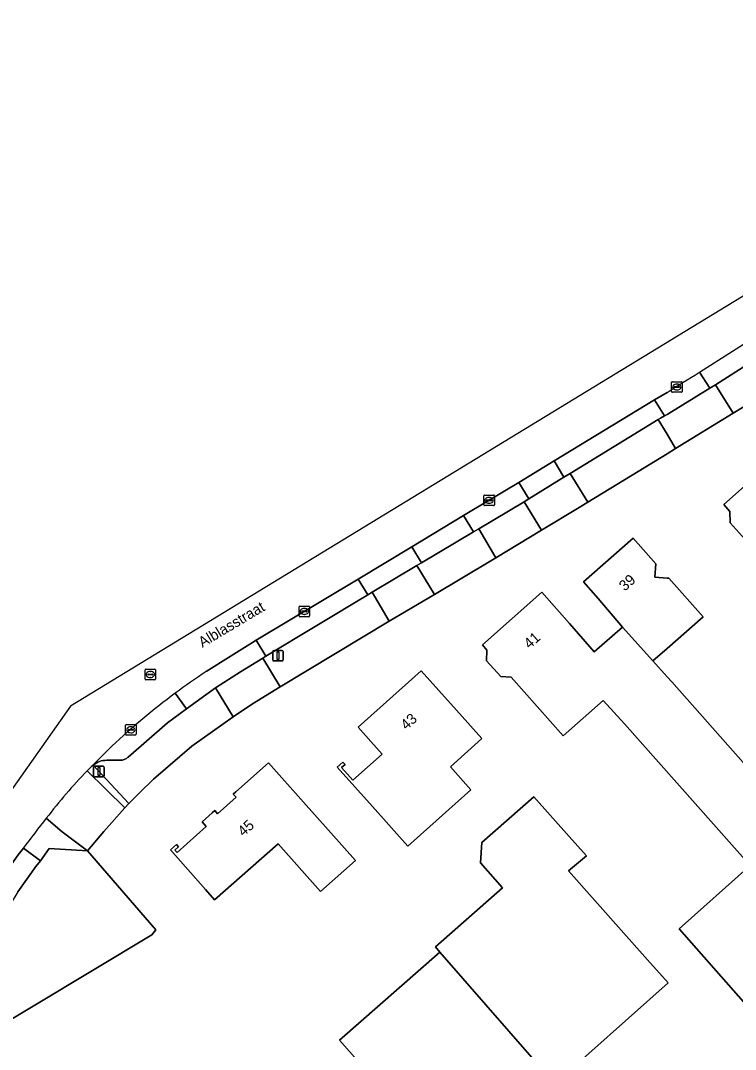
# Model space of a CAD drawing. Extents: x 157320 to 158835, y 386650 to 388491.
# Drawn here: x 157438.9 to 157506.5, y 387766.9 to 387864.2 of the extents above; entities that cross this region are included whole.
import ezdxf

# ---------------------------------------------------------------- set-up
doc = ezdxf.new("R2010")
doc.units = 0
for name, color, linetype in [('IMGEO_Erf', 7, 'Continuous'), ('IMGEO_Groenvoorziening', 7, 'Continuous'), ('IMGEO_Kolk', 7, 'Continuous'), ('IMGEO_Lichtmast', 7, 'Continuous'), ('IMGEO_Openbare_ruimte_label', 7, 'Continuous'), ('IMGEO_Pand', 7, 'Continuous'), ('IMGEO_Pand_nummerreeks', 7, 'Continuous'), ('IMGEO_Parkeervlak_open', 7, 'Continuous'), ('IMGEO_Rijbaan_lokaal_open', 7, 'Continuous'), ('IMGEO_Rioolput', 7, 'Continuous'), ('IMGEO_Voetpad_open', 7, 'Continuous')]:
    doc.layers.add(name, color=color, linetype=linetype)

msp = doc.modelspace()

# ---------------------------------------------------------------- linework, layer by layer
at = {"layer": 'IMGEO_Erf'}
for points in [[(157508.314, 387828.335), (157506.253, 387827.062), (157500.814, 387823.716), (157500, 387823.215), (157492.509, 387818.644), (157491.69, 387818.144), (157488.138, 387815.999), (157483.823, 387813.394), (157483.357, 387813.113), (157478.027, 387809.922), (157473.754, 387807.414), (157463.444, 387801.199), (157460.83, 387799.579), (157458.999, 387798.363), (157455.111, 387795.586), (157451.487, 387792.474), (157450.202, 387791.225), (157449.139, 387790.152), (157448.758, 387789.768), (157446.767, 387787.527), (157445.235, 387785.695), (157447.057, 387783.586), (157451.708, 387778.202), (157451.315, 387777.741), (157434.626, 387767.724)], [(157509.086, 387769.305), (157501.142, 387778.301), (157507.844, 387784.293), (157495.97, 387797.689), (157493.967, 387799.899), (157490.175, 387796.56), (157485.262, 387802.107), (157484.292, 387802.163), (157482.95, 387803.667), (157482.982, 387804.665), (157482.553, 387805.18), (157488.177, 387810.15), (157490.773, 387807.173), (157493.105, 387804.497), (157495.802, 387806.846), (157493.495, 387809.546), (157492.116, 387811.129), (157496.789, 387815.262), (157498.954, 387812.814), (157498.849, 387811.574), (157500, 387811.48), (157500.166, 387811.466), (157503.412, 387807.803), (157500, 387804.819), (157498.67, 387803.655), (157500, 387802.138), (157500.442, 387801.652), (157511.299, 387789.421)]]:
    msp.add_lwpolyline(points, dxfattribs=at)
for points in [[(157519.003, 387813.167), (157519.589, 387812.472), (157514.552, 387808.034), (157512.639, 387810.206), (157508.446, 387814.954), (157507.381, 387815.121), (157505.981, 387816.698), (157505.948, 387817.767), (157505.361, 387818.439), (157510.166, 387822.679), (157512.488, 387820.067), (157516.084, 387823.235), (157519.389, 387819.484), (157521.042, 387817.608), (157522.369, 387816.133)], [(157475.503, 387786.129), (157472.16, 387789.866), (157468.825, 387793.591), (157469.377, 387794.085), (157469.576, 387793.86), (157469.24, 387793.56), (157470.307, 387792.365), (157473.076, 387794.841), (157472.008, 387796.035), (157470.806, 387797.378), (157476.779, 387802.719), (157480.11, 387798.99), (157482.507, 387796.304), (157479.525, 387793.636), (157481.466, 387791.466)], [(157457.249, 387781.043), (157456.382, 387782.026), (157453.074, 387785.775), (157453.635, 387786.274), (157453.835, 387786.05), (157453.499, 387785.751), (157453.699, 387785.527), (157456.466, 387787.998), (157456.071, 387788.44), (157457.013, 387789.278), (157457.259, 387789.497), (157457.525, 387789.199), (157459.278, 387790.764), (157459.015, 387791.058), (157459.263, 387791.278), (157462.33, 387794.007), (157465.658, 387790.276), (157470.577, 387784.758), (157467.256, 387781.828), (157463.266, 387786.351)], [(157484.814, 387750), (157472.357, 387764.045), (157469.04, 387767.786), (157478.533, 387776.099), (157478.111, 387776.598), (157484.46, 387782.183), (157482.381, 387784.546), (157482.506, 387786.479), (157487.429, 387790.796), (157490.744, 387787.053), (157492.385, 387785.199), (157490.687, 387783.78), (157498.154, 387775.382), (157500.101, 387773.193), (157492.602, 387766.509), (157489.386, 387763.655), (157495.154, 387757.156), (157487.081, 387750), (157485.812, 387748.875)]]:
    msp.add_lwpolyline(points, close=True, dxfattribs=at)
at = {"layer": 'IMGEO_Groenvoorziening'}
msp.add_lwpolyline([(157441.622, 387785.897), (157440.781, 387784.738), (157440.361, 387784.211), (157438.65, 387781.819), (157435.006, 387775.812), (157432.584, 387770.804), (157432.055, 387769.402), (157434.626, 387767.724), (157451.315, 387777.741), (157451.708, 387778.202), (157447.057, 387783.586), (157445.235, 387785.695)], close=True, dxfattribs=at)
at = {"layer": 'IMGEO_Kolk'}
for p, q in [((157500.43, 387829.123), (157500.43, 387829.975)), ((157500.505, 387830.049), (157501.357, 387830.049)), ((157500.918, 387829.829), (157500.943, 387829.829)), ((157501.431, 387829.975), (157501.431, 387829.123)), ((157501.357, 387829.049), (157500.505, 387829.049)), ((157500.689, 387829.543), (157500.689, 387829.555)), ((157501.127, 387829.506), (157500.729, 387829.506)), ((157500.732, 387829.592), (157501.13, 387829.592)), ((157500.941, 387829.269), (157500.916, 387829.269)), ((157501.173, 387829.555), (157501.173, 387829.543)), ((157482.682, 387818.402), (157482.682, 387819.254)), ((157482.757, 387819.328), (157483.609, 387819.328)), ((157483.17, 387819.108), (157483.195, 387819.108)), ((157483.683, 387819.254), (157483.683, 387818.402)), ((157483.609, 387818.328), (157482.757, 387818.328)), ((157482.941, 387818.822), (157482.941, 387818.834)), ((157483.379, 387818.785), (157482.981, 387818.785)), ((157482.984, 387818.871), (157483.382, 387818.871)), ((157483.193, 387818.548), (157483.168, 387818.548)), ((157483.425, 387818.834), (157483.425, 387818.822)), ((157465.229, 387807.899), (157465.229, 387808.751)), ((157465.304, 387808.825), (157466.156, 387808.825)), ((157465.488, 387808.319), (157465.488, 387808.331)), ((157465.926, 387808.282), (157465.528, 387808.282)), ((157465.531, 387808.368), (157465.929, 387808.368)), ((157465.717, 387808.605), (157465.742, 387808.605)), ((157465.972, 387808.331), (157465.972, 387808.319)), ((157466.23, 387808.751), (157466.23, 387807.899)), ((157466.156, 387807.825), (157465.304, 387807.825)), ((157465.74, 387808.045), (157465.715, 387808.045)), ((157448.832, 387796.704), (157448.832, 387797.556)), ((157448.907, 387797.63), (157449.759, 387797.63)), ((157449.833, 387797.556), (157449.833, 387796.704)), ((157449.759, 387796.63), (157448.907, 387796.63)), ((157449.091, 387797.124), (157449.091, 387797.136)), ((157449.529, 387797.087), (157449.131, 387797.087)), ((157449.134, 387797.173), (157449.532, 387797.173)), ((157449.343, 387796.85), (157449.318, 387796.85)), ((157449.32, 387797.41), (157449.345, 387797.41)), ((157449.575, 387797.136), (157449.575, 387797.124))]:
    msp.add_line(p, q, dxfattribs=at)
for points in [[(157500.43, 387829.123), (157500.43, 387829.975)], [(157500.505, 387830.049), (157501.357, 387830.049)], [(157501.431, 387829.975), (157501.431, 387829.123)], [(157501.357, 387829.049), (157500.505, 387829.049)], [(157482.682, 387818.402), (157482.682, 387819.254)], [(157482.757, 387819.328), (157483.609, 387819.328)], [(157483.683, 387819.254), (157483.683, 387818.402)], [(157483.609, 387818.328), (157482.757, 387818.328)], [(157465.229, 387807.899), (157465.229, 387808.751)], [(157465.304, 387808.825), (157466.156, 387808.825)], [(157466.23, 387808.751), (157466.23, 387807.899)], [(157466.156, 387807.825), (157465.304, 387807.825)], [(157448.832, 387796.704), (157448.832, 387797.556)], [(157448.907, 387797.63), (157449.759, 387797.63)], [(157449.833, 387797.556), (157449.833, 387796.704)], [(157449.759, 387796.63), (157448.907, 387796.63)]]:
    msp.add_lwpolyline(points, dxfattribs=at)
for centre, radius, start, end in [((157500.507, 387829.973), 0.0765, 91.55205, 178.44795), ((157500.507, 387829.973), 0.0765, 91.55205, 178.44795), ((157501.355, 387829.973), 0.0765, 1.55205, 88.44795), ((157501.355, 387829.973), 0.0765, 1.55205, 88.44795), ((157500.507, 387829.125), 0.0765, 181.55205, 268.44795), ((157500.507, 387829.125), 0.0765, 181.55205, 268.44795), ((157500.729, 387829.552), 0.0403, 85.87752, 175.75265), ((157500.726, 387829.542), 0.0366, 178.93798, 274.71019), ((157501.13, 387829.549), 0.043, 264.86636, 352.45326), ((157501.134, 387829.554), 0.0386, 1.73085, 96.63898), ((157501.355, 387829.125), 0.0765, 271.55205, 358.44795), ((157501.355, 387829.125), 0.0765, 271.55205, 358.44795), ((157482.759, 387819.252), 0.0765, 91.55205, 178.44795), ((157482.759, 387819.252), 0.0765, 91.55205, 178.44795), ((157483.607, 387819.252), 0.0765, 1.55205, 88.44795), ((157483.607, 387819.252), 0.0765, 1.55205, 88.44795), ((157482.759, 387818.404), 0.0765, 181.55205, 268.44795), ((157482.759, 387818.404), 0.0765, 181.55205, 268.44795), ((157482.981, 387818.831), 0.0403, 85.87752, 175.75265), ((157482.978, 387818.821), 0.0366, 178.93798, 274.71019), ((157483.382, 387818.828), 0.043, 264.86636, 352.45326), ((157483.386, 387818.833), 0.0386, 1.73085, 96.63898), ((157483.607, 387818.404), 0.0765, 271.55205, 358.44795), ((157483.607, 387818.404), 0.0765, 271.55205, 358.44795), ((157465.306, 387808.749), 0.0765, 91.55205, 178.44795), ((157465.306, 387808.749), 0.0765, 91.55205, 178.44795), ((157465.528, 387808.328), 0.0403, 85.87752, 175.75265), ((157465.525, 387808.318), 0.0366, 178.93798, 274.71019), ((157465.929, 387808.325), 0.043, 264.86636, 352.45326), ((157465.933, 387808.33), 0.0386, 1.73085, 96.63898), ((157466.154, 387808.749), 0.0765, 1.55205, 88.44795), ((157466.154, 387808.749), 0.0765, 1.55205, 88.44795), ((157465.306, 387807.901), 0.0765, 181.55205, 268.44795), ((157465.306, 387807.901), 0.0765, 181.55205, 268.44795), ((157466.154, 387807.901), 0.0765, 271.55205, 358.44795), ((157466.154, 387807.901), 0.0765, 271.55205, 358.44795), ((157448.909, 387797.554), 0.0765, 91.55205, 178.44795), ((157448.909, 387797.554), 0.0765, 91.55205, 178.44795), ((157449.757, 387797.554), 0.0765, 1.55205, 88.44795), ((157449.757, 387797.554), 0.0765, 1.55205, 88.44795), ((157448.909, 387796.706), 0.0765, 181.55205, 268.44795), ((157448.909, 387796.706), 0.0765, 181.55205, 268.44795), ((157449.131, 387797.133), 0.0403, 85.87752, 175.75265), ((157449.128, 387797.123), 0.0366, 178.93798, 274.71019), ((157449.532, 387797.13), 0.043, 264.86636, 352.45326), ((157449.536, 387797.135), 0.0386, 1.73085, 96.63898), ((157449.757, 387796.706), 0.0765, 271.55205, 358.44795), ((157449.757, 387796.706), 0.0765, 271.55205, 358.44795)]:
    msp.add_arc(centre, radius, start, end, dxfattribs=at)
for centre, major_axis, ratio, start_param, end_param in [((157500.917, 387829.549), (-0.387, 0.002), 0.722429, 4.712389, 7.853982), ((157500.942, 387829.549), (-0.39, 0.002), 0.717154, 1.570796, 4.712389), ((157483.169, 387818.828), (-0.387, 0.002), 0.722429, 4.712389, 7.853982), ((157483.194, 387818.828), (-0.39, 0.002), 0.717154, 1.570796, 4.712389), ((157465.716, 387808.325), (-0.387, 0.002), 0.722429, 4.712389, 7.853982), ((157465.741, 387808.325), (-0.39, 0.002), 0.717154, 1.570796, 4.712389), ((157449.319, 387797.13), (-0.387, 0.002), 0.722429, 4.712389, 7.853982), ((157449.344, 387797.13), (-0.39, 0.002), 0.717154, 1.570796, 4.712389)]:
    msp.add_ellipse(centre, major_axis=major_axis, ratio=ratio, start_param=start_param, end_param=end_param, dxfattribs=at)
at = {"layer": 'IMGEO_Lichtmast'}
for p, q in [((157462.735, 387803.738), (157462.735, 387804.538)), ((157462.735, 387804.538), (157462.735, 387803.738)), ((157462.835, 387804.638), (157463.625, 387804.638)), ((157463.625, 387804.638), (157462.835, 387804.638)), ((157463.725, 387804.538), (157463.725, 387803.738)), ((157463.725, 387803.738), (157463.725, 387804.538)), ((157463.625, 387803.638), (157462.835, 387803.638)), ((157462.835, 387803.638), (157463.625, 387803.638)), ((157445.919, 387793.677), (157446.709, 387793.677)), ((157446.709, 387793.677), (157445.919, 387793.677)), ((157445.819, 387792.777), (157445.819, 387793.577)), ((157445.819, 387793.577), (157445.819, 387792.777)), ((157446.709, 387792.677), (157445.919, 387792.677)), ((157445.919, 387792.677), (157446.709, 387792.677)), ((157446.809, 387793.577), (157446.809, 387792.777)), ((157446.809, 387792.777), (157446.809, 387793.577))]:
    msp.add_line(p, q, dxfattribs=at)
for points in [[(157463.155, 387804.513), (157463.305, 387804.513), (157463.305, 387803.763), (157463.155, 387803.763), (157463.155, 387804.513)], [(157446.239, 387793.552), (157446.389, 387793.552), (157446.389, 387792.802), (157446.239, 387792.802), (157446.239, 387793.552)]]:
    msp.add_lwpolyline(points, dxfattribs=at)
for centre, start, end in [((157462.835, 387804.538), 90, 180), ((157462.835, 387804.538), 90, 180), ((157463.625, 387804.538), 0, 90), ((157463.625, 387804.538), 360, 90), ((157462.835, 387803.738), 180, 270), ((157462.835, 387803.738), 180, 270), ((157463.625, 387803.738), 270, 0), ((157463.625, 387803.738), 270, 0), ((157445.919, 387793.577), 90, 180), ((157445.919, 387793.577), 90, 180), ((157446.709, 387793.577), 0, 90), ((157446.709, 387793.577), 360, 90), ((157445.919, 387792.777), 180, 270), ((157445.919, 387792.777), 180, 270), ((157446.709, 387792.777), 270, 0), ((157446.709, 387792.777), 270, 0)]:
    msp.add_arc(centre, 0.1, start, end, dxfattribs=at)
at = {"layer": 'IMGEO_Pand'}
for points in [[(157522.369, 387816.133), (157521.042, 387817.608), (157519.389, 387819.484), (157516.084, 387823.235), (157512.488, 387820.067), (157510.166, 387822.679), (157505.361, 387818.439), (157505.948, 387817.767), (157505.981, 387816.698), (157507.381, 387815.121), (157508.446, 387814.954), (157512.639, 387810.206), (157514.552, 387808.034), (157519.589, 387812.472), (157519.003, 387813.167)], [(157498.67, 387803.655), (157500, 387804.819), (157503.412, 387807.803), (157500.166, 387811.466), (157500, 387811.48), (157498.849, 387811.574), (157498.954, 387812.814), (157496.789, 387815.262), (157492.116, 387811.129), (157493.495, 387809.546), (157495.802, 387806.846)], [(157498.67, 387803.655), (157495.802, 387806.846), (157493.105, 387804.497), (157490.773, 387807.173), (157488.177, 387810.15), (157482.553, 387805.18), (157482.982, 387804.665), (157482.95, 387803.667), (157484.292, 387802.163), (157485.262, 387802.107), (157490.175, 387796.56), (157493.967, 387799.899), (157495.97, 387797.689), (157507.844, 387784.293), (157512.304, 387788.281), (157511.299, 387789.421), (157500.442, 387801.652), (157500, 387802.138)], [(157480.11, 387798.99), (157476.779, 387802.719), (157470.806, 387797.378), (157472.008, 387796.035), (157473.076, 387794.841), (157470.307, 387792.365), (157469.24, 387793.56), (157469.576, 387793.86), (157469.377, 387794.085), (157468.825, 387793.591), (157472.16, 387789.866), (157475.503, 387786.129), (157481.466, 387791.466), (157479.525, 387793.636), (157482.507, 387796.304)], [(157456.071, 387788.44), (157456.466, 387787.998), (157453.699, 387785.527), (157453.499, 387785.751), (157453.835, 387786.05), (157453.635, 387786.274), (157453.074, 387785.775), (157456.382, 387782.026), (157457.249, 387781.043), (157463.266, 387786.351), (157467.256, 387781.828), (157470.577, 387784.758), (157465.658, 387790.276), (157462.33, 387794.007), (157459.263, 387791.278), (157459.015, 387791.058), (157459.278, 387790.764), (157457.525, 387789.199), (157457.259, 387789.497), (157457.013, 387789.278)], [(157490.687, 387783.78), (157492.385, 387785.199), (157490.744, 387787.053), (157487.429, 387790.796), (157482.506, 387786.479), (157482.381, 387784.546), (157484.46, 387782.183), (157478.111, 387776.598), (157478.533, 387776.099), (157489.386, 387763.655), (157492.602, 387766.509), (157500.101, 387773.193), (157498.154, 387775.382)], [(157512.304, 387788.281), (157507.844, 387784.293), (157501.142, 387778.301), (157509.086, 387769.305), (157520.476, 387779.393)], [(157478.533, 387776.099), (157469.04, 387767.786), (157472.357, 387764.045), (157484.814, 387750), (157485.812, 387748.875), (157487.081, 387750), (157495.154, 387757.156), (157489.386, 387763.655)]]:
    msp.add_lwpolyline(points, close=True, dxfattribs=at)
at = {"layer": 'IMGEO_Parkeervlak_open'}
for points in [[(157504.041, 387829.429), (157503.066, 387830.951)], [(157500.002, 387829.04), (157498.823, 387828.324), (157499.752, 387826.813), (157500, 387826.946), (157504.041, 387829.429)], [(157452.794, 387797.788), (157454.603, 387799.111), (157453.529, 387800.594)], [(157447.552, 387795.593), (157445.657, 387793.686), (157445.757, 387793.778), (157445.896, 387793.886), (157446.044, 387793.981), (157446.199, 387794.063), (157446.361, 387794.13), (157446.529, 387794.183), (157446.701, 387794.221), (157446.875, 387794.243), (157447.051, 387794.249), (157448.371, 387794.26), (157448.454, 387794.262), (157448.537, 387794.271), (157448.618, 387794.288), (157448.698, 387794.312), (157448.775, 387794.342), (157448.85, 387794.38), (157448.92, 387794.424), (157448.987, 387794.474), (157449.048, 387794.53), (157449.073, 387794.556), (157452.794, 387797.788)]]:
    msp.add_lwpolyline(points, dxfattribs=at)
for points in [[(157490.258, 387821.008), (157489.32, 387822.555), (157485.986, 387820.531), (157486.936, 387818.967)], [(157481.699, 387815.842), (157480.774, 387817.38), (157475.89, 387814.442), (157476.793, 387812.924)], [(157471.717, 387809.9), (157470.816, 387811.389), (157461.186, 387805.596), (157462.1, 387804.078)]]:
    msp.add_lwpolyline(points, close=True, dxfattribs=at)
for centre, radius, start, end in [((157022.829, 388597.526), 904.58, 301.837201, 302.065927), ((157492.979, 387747.373), 66.248, 126.54747, 133.29148)]:
    msp.add_arc(centre, radius, start, end, dxfattribs=at)
at = {"layer": 'IMGEO_Rijbaan_lokaal_open'}
for points in [[(157517.57, 387840.255), (157519.144, 387841.291), (157522.393, 387843.675), (157535.745, 387853.47), (157537.066, 387854.492), (157546.147, 387861.518), (157543.925, 387864.194), (157522.839, 387847.686), (157443.622, 387799.36), (157428.091, 387777.362), (157415.846, 387729.438), (157404.023, 387683.166), (157393.08, 387676.277)], [(157456.454, 387802.644), (157458.8, 387804.141), (157460.839, 387805.387), (157461.186, 387805.596), (157470.816, 387811.389), (157475.89, 387814.442), (157480.774, 387817.38), (157483.182, 387818.829), (157485.986, 387820.531), (157489.32, 387822.555), (157498.823, 387828.324), (157500.002, 387829.04)], [(157445.217, 387793.262), (157445.657, 387793.686), (157447.552, 387795.593)], [(157436.361, 387781.954), (157437.278, 387783.302), (157438.696, 387785.297), (157438.937, 387785.626), (157439.179, 387785.954)]]:
    msp.add_lwpolyline(points, dxfattribs=at)
for centre, radius, start, end in [((157072.803, 388517.613), 810.328, 302.071267, 303.001399), ((157022.829, 388597.526), 904.58, 301.837201, 302.065927), ((157492.922, 387747.498), 66.113, 123.47695, 126.5728), ((157492.979, 387747.373), 66.248, 126.54747, 133.29148), ((157481.727, 387757.879), 50.843, 135.89774, 142.58313), ((157519.968, 387726.049), 100.576, 141.41804, 143.44281)]:
    msp.add_arc(centre, radius, start, end, dxfattribs=at)
at = {"layer": 'IMGEO_Rioolput'}
for p, q in [((157450.672, 387801.934), (157450.672, 387802.786)), ((157450.747, 387802.86), (157451.599, 387802.86)), ((157450.974, 387802.403), (157451.372, 387802.403)), ((157451.16, 387802.64), (157451.185, 387802.64)), ((157451.673, 387802.786), (157451.673, 387801.934)), ((157451.599, 387801.86), (157450.747, 387801.86)), ((157450.931, 387802.354), (157450.931, 387802.366)), ((157451.369, 387802.317), (157450.971, 387802.317)), ((157451.183, 387802.08), (157451.158, 387802.08)), ((157451.415, 387802.366), (157451.415, 387802.354))]:
    msp.add_line(p, q, dxfattribs=at)
for points in [[(157450.672, 387801.934), (157450.672, 387802.786)], [(157450.747, 387802.86), (157451.599, 387802.86)], [(157451.673, 387802.786), (157451.673, 387801.934)], [(157451.599, 387801.86), (157450.747, 387801.86)]]:
    msp.add_lwpolyline(points, dxfattribs=at)
for centre, radius, start, end in [((157450.749, 387802.784), 0.0765, 91.55205, 178.44795), ((157450.749, 387802.784), 0.0765, 91.55205, 178.44795), ((157450.971, 387802.363), 0.0403, 85.87752, 175.75265), ((157451.376, 387802.365), 0.0386, 1.73085, 96.63898), ((157451.597, 387802.784), 0.0765, 1.55205, 88.44795), ((157451.597, 387802.784), 0.0765, 1.55205, 88.44795), ((157450.749, 387801.936), 0.0765, 181.55205, 268.44795), ((157450.749, 387801.936), 0.0765, 181.55205, 268.44795), ((157450.968, 387802.353), 0.0366, 178.93798, 274.71019), ((157451.372, 387802.36), 0.043, 264.86636, 352.45326), ((157451.597, 387801.936), 0.0765, 271.55205, 358.44795), ((157451.597, 387801.936), 0.0765, 271.55205, 358.44795)]:
    msp.add_arc(centre, radius, start, end, dxfattribs=at)
for centre, major_axis, ratio, start_param, end_param in [((157451.159, 387802.36), (-0.387, 0.002), 0.722429, 4.712389, 7.853982), ((157451.184, 387802.36), (-0.39, 0.002), 0.717154, 1.570796, 4.712389)]:
    msp.add_ellipse(centre, major_axis=major_axis, ratio=ratio, start_param=start_param, end_param=end_param, dxfattribs=at)
at = {"layer": 'IMGEO_Voetpad_open'}
for points in [[(157503.066, 387830.951), (157504.041, 387829.429), (157504.568, 387829.753), (157512.873, 387835.055)], [(157461.817, 387803.907), (157462.1, 387804.078), (157461.186, 387805.596), (157460.839, 387805.387), (157458.8, 387804.141), (157456.454, 387802.644)], [(157453.529, 387800.594), (157454.603, 387799.111), (157457.327, 387801.102), (157459.698, 387802.618), (157461.817, 387803.907)], [(157441.346, 387788.771), (157442.852, 387787.497), (157445.235, 387785.695), (157446.767, 387787.527), (157448.758, 387789.768), (157445.217, 387793.262)], [(157439.179, 387785.954), (157440.781, 387784.738), (157441.622, 387785.897), (157445.235, 387785.695), (157442.852, 387787.497), (157441.346, 387788.771)], [(157438.65, 387781.819), (157440.361, 387784.211), (157440.781, 387784.738), (157439.179, 387785.954), (157438.937, 387785.626), (157438.696, 387785.297), (157437.278, 387783.302), (157436.361, 387781.954)]]:
    msp.add_lwpolyline(points, dxfattribs=at)
for points in [[(157512.873, 387835.055), (157504.568, 387829.753), (157506.253, 387827.062), (157508.314, 387828.335), (157514.618, 387832.373)], [(157504.568, 387829.753), (157504.041, 387829.429), (157500, 387826.946), (157499.752, 387826.813), (157499.383, 387826.614), (157499.157, 387826.475), (157500, 387825.071), (157500.814, 387823.716), (157506.253, 387827.062)], [(157499.157, 387826.475), (157499.383, 387826.614), (157499.752, 387826.813), (157498.823, 387828.324), (157489.32, 387822.555), (157490.258, 387821.008), (157490.86, 387821.378)], [(157492.509, 387818.644), (157500, 387823.215), (157500.814, 387823.716), (157500, 387825.071), (157499.157, 387826.475), (157490.86, 387821.378)], [(157492.509, 387818.644), (157490.86, 387821.378), (157490.258, 387821.008), (157486.936, 387818.967), (157486.496, 387818.696), (157488.138, 387815.999), (157491.69, 387818.144)], [(157486.496, 387818.696), (157486.936, 387818.967), (157485.986, 387820.531), (157483.182, 387818.829), (157480.774, 387817.38), (157481.699, 387815.842), (157482.214, 387816.148)], [(157488.138, 387815.999), (157486.496, 387818.696), (157482.214, 387816.148), (157483.823, 387813.394)], [(157483.357, 387813.113), (157483.823, 387813.394), (157482.214, 387816.148), (157481.699, 387815.842), (157476.793, 387812.924), (157476.366, 387812.67), (157478.027, 387809.922)], [(157476.366, 387812.67), (157476.793, 387812.924), (157475.89, 387814.442), (157470.816, 387811.389), (157471.717, 387809.9), (157472.129, 387810.149)], [(157473.754, 387807.414), (157478.027, 387809.922), (157476.366, 387812.67), (157472.129, 387810.149)], [(157473.754, 387807.414), (157472.129, 387810.149), (157471.717, 387809.9), (157462.1, 387804.078), (157461.817, 387803.907), (157463.444, 387801.199)], [(157458.999, 387798.363), (157460.83, 387799.579), (157463.444, 387801.199), (157461.817, 387803.907), (157459.698, 387802.618), (157457.327, 387801.102)], [(157458.999, 387798.363), (157457.327, 387801.102), (157454.603, 387799.111), (157452.794, 387797.788), (157449.073, 387794.556), (157449.048, 387794.53), (157448.987, 387794.474), (157448.92, 387794.424), (157448.85, 387794.38), (157448.775, 387794.342), (157448.698, 387794.312), (157448.618, 387794.288), (157448.537, 387794.271), (157448.454, 387794.262), (157448.371, 387794.26), (157447.051, 387794.249), (157446.875, 387794.243), (157446.701, 387794.221), (157446.529, 387794.183), (157446.361, 387794.13), (157446.199, 387794.063), (157446.044, 387793.981), (157445.896, 387793.886), (157445.757, 387793.778), (157449.139, 387790.152), (157450.202, 387791.225), (157451.487, 387792.474), (157455.111, 387795.586)], [(157445.657, 387793.686), (157445.217, 387793.262), (157448.758, 387789.768), (157449.139, 387790.152), (157445.757, 387793.778)]]:
    msp.add_lwpolyline(points, close=True, dxfattribs=at)
for centre, radius, start, end in [((157072.803, 388517.613), 810.328, 302.071267, 303.001399), ((157492.922, 387747.498), 66.113, 123.47695, 126.5728), ((157481.727, 387757.879), 50.843, 135.89774, 142.58313), ((157519.968, 387726.049), 100.576, 141.41804, 143.44281)]:
    msp.add_arc(centre, radius, start, end, dxfattribs=at)

# ---------------------------------------------------------------- texts
at = {"layer": 'IMGEO_Openbare_ruimte_label'}
msp.add_text('Alblasstraat', height=1, rotation=30.92446, dxfattribs=at).set_placement((157456.098, 387804.874))
at = {"layer": 'IMGEO_Pand_nummerreeks'}
for s, rotation, p in [('39', 41.49091, (157496.007, 387810.191)), ('41', 41.46744, (157487.002, 387804.735)), ('43', 41.80278, (157475.363, 387797.053)), ('45', 41.75705, (157459.97, 387786.984))]:
    msp.add_text(s, height=1, rotation=rotation, dxfattribs=at).set_placement(p)

doc.saveas('drawing.dxf')
